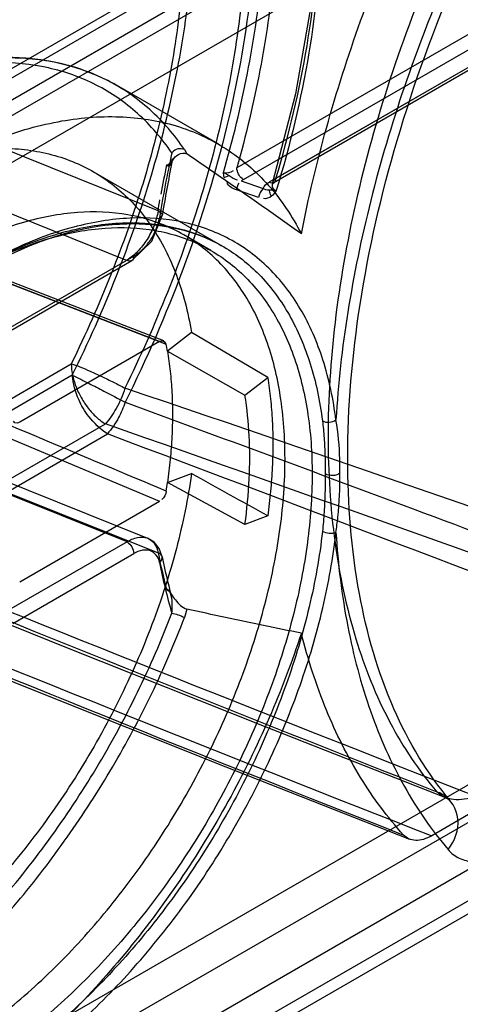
# Model space of a CAD drawing. Header units: millimetres. Extents: x 188 to 1028, y 131 to 1566.
# Tile 290 of 326: x 947 to 959, y 1060 to 1086. Entities that reach past the tile are written whole.
import ezdxf

# ---------------------------------------------------------------- set-up
doc = ezdxf.new("R2010")
doc.units = ezdxf.units.MM
doc.header["$LTSCALE"] = 110.325218
doc.layers.get('0').update_dxf_attribs({"linetype": 'CONTINUOUS'})

msp = doc.modelspace()

# ---------------------------------------------------------------- linework, layer by layer
at = {"color": 7, "linetype": 'CONTINUOUS'}
for p, q in [((936.914, 1077.689), (972.712, 1098.357)), ((969.4, 1097.261), (939.389, 1079.935)), ((973.419, 1097.132), (937.621, 1076.464)), ((934.121, 1076.648), (969.123, 1096.856)), ((934.969, 1076.158), (969.971, 1096.366)), ((965.216, 1088.865), (952.803, 1081.699)), ((952.98, 1081.395), (965.393, 1088.561)), ((966.03, 1088.473), (953.824, 1081.426)), ((965.853, 1088.373), (953.647, 1081.326)), ((965.978, 1088.36), (953.772, 1081.313)), ((950.752, 1080.577), (939.418, 1085.145)), ((938.353, 1083.948), (949.944, 1079.288)), ((952.317, 1082.323), (949.665, 1083.854)), ((951.44, 1082.176), (951.5, 1082.068)), ((949.071, 1081.599), (952.429, 1079.66)), ((952.456, 1081.581), (952.609, 1081.497)), ((952.467, 1081.493), (952.456, 1081.579)), ((952.477, 1081.453), (952.467, 1081.493)), ((952.477, 1081.453), (952.609, 1081.497)), ((952.98, 1081.395), (952.917, 1081.363)), ((952.917, 1081.363), (953.493, 1081.164)), ((953.374, 1080.924), (952.799, 1081.123)), ((950.788, 1077.167), (941.093, 1080.919)), ((950.904, 1077.186), (941.191, 1080.945)), ((941.236, 1080.87), (950.964, 1077.106)), ((950.752, 1080.577), (950.785, 1080.56)), ((952.128, 1079.545), (951.421, 1079.954)), ((946.793, 1077.473), (950.121, 1079.394)), ((946.918, 1077.461), (950.069, 1079.28)), ((951.623, 1077.41), (950.997, 1076.921)), ((953.609, 1076.231), (951.623, 1077.41)), ((950.788, 1077.167), (947.146, 1075.064)), ((941.093, 1077.087), (950.788, 1073.003)), ((950.997, 1076.921), (953.017, 1075.768)), ((949.944, 1071.947), (938.353, 1076.592)), ((939.051, 1076.626), (950.481, 1072.044)), ((942.478, 1073.121), (948.491, 1076.593)), ((939.418, 1076.2), (950.752, 1071.663)), ((948.517, 1076.291), (941.331, 1072.142)), ((953.017, 1075.768), (953.609, 1076.231)), ((943.366, 1071.548), (949.379, 1075.02)), ((942.166, 1070.567), (949.43, 1074.761)), ((950.997, 1073.49), (951.623, 1073.724)), ((953.017, 1072.402), (950.997, 1073.49)), ((947.146, 1070.9), (950.788, 1073.003)), ((953.609, 1072.624), (953.017, 1072.402)), ((949.944, 1071.944), (946.793, 1070.125)), ((969.123, 1071.545), (934.121, 1051.337)), ((946.97, 1069.819), (950.121, 1071.638)), ((950.785, 1071.647), (950.752, 1071.663)), ((969.971, 1071.055), (934.969, 1050.847)), ((973.419, 1071.004), (936.914, 1049.928)), ((973.212, 1070.547), (937.414, 1049.879)), ((951.055, 1070.63), (951.093, 1070.544)), ((951.5, 1070.191), (951.44, 1069.971)), ((939.389, 1052.173), (969.4, 1069.5)), ((965.448, 1068.648), (957.884, 1064.28))]:
    msp.add_line(p, q, dxfattribs=at)
for points in [[(954.914, 1088.117), (954.73, 1085.918), (954.333, 1083.629), (953.728, 1081.284)], [(950.972, 1081.782), (950.982, 1081.772), (950.993, 1081.764), (951.003, 1081.757)], [(951.114, 1081.841), (951.131, 1081.892), (951.163, 1081.939)], [(953.729, 1081.285), (953.728, 1081.28), (953.772, 1081.313)], [(953.493, 1081.164), (953.549, 1081.139), (953.604, 1081.128), (953.658, 1081.129)], [(953.658, 1081.129), (953.71, 1081.126), (953.76, 1081.115), (953.829, 1081.107)], [(953.711, 1080.959), (953.702, 1080.975), (953.694, 1080.992), (953.686, 1081.008)], [(950.069, 1079.28), (950.59, 1079.792), (950.859, 1080.462)], [(947.146, 1075.064), (947.079, 1075.041), (947.022, 1075.051), (946.984, 1075.094)], [(950.857, 1071.555), (950.779, 1071.774), (950.647, 1071.939), (950.481, 1072.041)], [(942.908, 1071.386), (948.406, 1069.172), (953.519, 1067.135), (958.247, 1065.276)], [(951.003, 1070.701), (950.993, 1070.706), (950.983, 1070.71), (950.972, 1070.712)], [(941.761, 1070.408), (947.338, 1068.149), (952.52, 1066.076), (957.307, 1064.188)], [(958.249, 1065.276), (958.323, 1065.235), (958.378, 1065.186)]]:
    msp.add_lwpolyline(points, dxfattribs=at)
for centre, radius, start, end in [((985.25, 1074.752), 34.921, 167.8722, 170.6925), ((984.814, 1074.993), 34.516, 168.657, 169.9553), ((984.645, 1074.933), 34.235, 168.3519, 170.7063), ((942.654, 1075.524), 8.459, 9.5031, 10.7641), ((584.618, -2.345), 1138.487, 70.386253, 71.286386), ((449.945, -352.796), 1512.644, 70.06246, 70.72073), ((338.895, -548.938), 1734.691, 68.826706, 69.39299), ((936.503, 1075.524), 14.636, 351.1351, 352.01), ((1464.905, 2350.22), 1381.17, 247.787074, 248.469224), ((1453.408, 2329.837), 1357.731, 247.935021, 248.646681), ((967.784, 1075.089), 17.373, 191.3743, 194.5947), ((967.474, 1074.888), 16.947, 191.3422, 194.8544), ((967.721, 1074.805), 17.27, 191.3587, 195.8648), ((1406.85, 2203.042), 1224.323, 247.667723, 248.450505), ((1368.052, 2112.564), 1125.672, 247.76913, 248.630778)]:
    msp.add_arc(centre, radius, start, end, dxfattribs=at)
msp.add_ellipse((942.571, 1070.341), major_axis=(528.296, -292.619), ratio=0.012164, start_param=1.556638, end_param=1.560398, dxfattribs=at)
for points, knots in [([(953.305, 1089.187), (953.321, 1088.105), (953.188, 1085.87), (952.536, 1082.466), (951.446, 1078.991), (950.453, 1076.713), (949.894, 1075.586)], [0, 0, 0, 0, 0.228964, 0.474012, 0.733165, 1, 1, 1, 1]), ([(948.517, 1076.291), (948.936, 1077.138), (949.698, 1078.85), (950.607, 1081.467), (951.259, 1084.069), (951.641, 1086.606), (951.712, 1088.273), (951.697, 1089.081)], [0, 0, 0, 0, 0.213265, 0.422238, 0.624416, 0.817594, 1, 1, 1, 1]), ([(952.456, 1081.579), (952.702, 1082.432), (953.114, 1084.122), (953.491, 1086.637), (953.572, 1088.291), (953.564, 1089.094)], [0, 0, 0, 0, 0.349665, 0.683792, 1, 1, 1, 1]), ([(953.874, 1089.114), (953.881, 1088.321), (953.803, 1086.689), (953.439, 1084.208), (953.041, 1082.541), (952.803, 1081.699)], [0, 0, 0, 0, 0.316586, 0.650768, 1, 1, 1, 1]), ([(953.041, 1088.236), (953.041, 1087.46), (952.945, 1085.86), (952.55, 1083.429), (951.905, 1080.934), (951.021, 1078.42), (950.289, 1076.772), (949.887, 1075.955)], [0, 0, 0, 0, 0.182264, 0.375218, 0.577226, 0.786257, 1, 1, 1, 1]), ([(953.824, 1081.426), (954.169, 1082.567), (954.694, 1084.806), (954.936, 1087.092), (954.987, 1088.212)], [0, 0, 0, 0, 0.515333, 1, 1, 1, 1]), ([(954.487, 1079.978), (954.668, 1080.907), (955.114, 1082.779), (956.007, 1085.566), (956.745, 1087.403), (957.15, 1088.318)], [0, 0, 0, 0, 0.323453, 0.657725, 1, 1, 1, 1]), ([(951.452, 1088.124), (951.452, 1087.395), (951.362, 1085.893), (950.991, 1083.61), (950.385, 1081.268), (949.556, 1078.908), (948.868, 1077.36), (948.491, 1076.593)], [0, 0, 0, 0, 0.182259, 0.375216, 0.57723, 0.786264, 1, 1, 1, 1]), ([(955.031, 1087.992), (954.98, 1086.884), (954.734, 1084.563), (954.195, 1082.292), (953.829, 1081.107)], [0, 0, 0, 0, 0.472197, 1, 1, 1, 1]), ([(958.014, 1087.222), (957.562, 1086.168), (956.759, 1084.055), (955.866, 1080.858), (955.317, 1077.739), (955.183, 1075.685), (955.183, 1074.69)], [0, 0, 0, 0, 0.266253, 0.523663, 0.769088, 1, 1, 1, 1]), ([(958.313, 1086.776), (957.895, 1085.803), (957.142, 1083.852), (956.264, 1080.897), (955.661, 1077.993), (955.444, 1076.068), (955.389, 1075.127)], [0, 0, 0, 0, 0.263356, 0.519373, 0.76561, 1, 1, 1, 1]), ([(955.695, 1074.122), (955.695, 1075.465), (955.94, 1078.272), (956.92, 1082.527), (957.955, 1085.367), (958.567, 1086.792)], [0, 0, 0, 0, 0.308128, 0.643999, 1, 1, 1, 1]), ([(941.915, 1083.111), (942.816, 1083.631), (944.608, 1084.429), (947.352, 1084.74), (948.992, 1084.24), (949.661, 1083.856)], [0, 0, 0, 0, 0.38503, 0.716689, 1, 1, 1, 1]), ([(951.44, 1082.176), (951.182, 1082.557), (950.588, 1083.253), (949.463, 1084.032), (948.162, 1084.491), (946.727, 1084.62), (945.196, 1084.425), (943.602, 1083.917), (942.562, 1083.4), (942.04, 1083.098)], [0, 0, 0, 0, 0.131892, 0.259249, 0.387719, 0.522713, 0.668385, 0.827203, 1, 1, 1, 1]), ([(951.109, 1082.089), (950.854, 1082.464), (950.269, 1083.15), (949.162, 1083.915), (947.884, 1084.366), (946.475, 1084.493), (944.971, 1084.301), (943.402, 1083.802), (942.379, 1083.293), (941.864, 1082.996)], [0, 0, 0, 0, 0.132193, 0.259541, 0.38784, 0.522587, 0.668037, 0.826816, 1, 1, 1, 1]), ([(944.692, 1081.567), (945.254, 1081.892), (946.37, 1082.44), (948.081, 1082.951), (949.713, 1083.097), (951.225, 1082.865), (952.57, 1082.25), (953.694, 1081.271), (954.252, 1080.433), (954.487, 1079.978)], [0, 0, 0, 0, 0.17311, 0.330671, 0.474142, 0.606949, 0.734485, 0.863368, 1, 1, 1, 1]), ([(937.267, 1075.949), (937.476, 1076.24), (937.906, 1076.807), (938.586, 1077.619), (939.294, 1078.379), (940.025, 1079.083), (940.772, 1079.724), (941.535, 1080.302), (942.301, 1080.807), (943.073, 1081.242), (943.836, 1081.598), (944.598, 1081.877), (945.339, 1082.073), (946.067, 1082.189), (946.764, 1082.224), (947.432, 1082.17), (948.068, 1082.036), (948.667, 1081.822), (949.23, 1081.521), (949.739, 1081.144), (950.202, 1080.686), (950.607, 1080.16), (950.956, 1079.561), (951.245, 1078.9), (951.472, 1078.177), (951.58, 1077.672), (951.623, 1077.41)], [0, 0, 0, 0, 0.055815, 0.110866, 0.165006, 0.217529, 0.269087, 0.318301, 0.366545, 0.411901, 0.456366, 0.497617, 0.538221, 0.575519, 0.612356, 0.646707, 0.679686, 0.713399, 0.74552, 0.778848, 0.811792, 0.846601, 0.882002, 0.919673, 0.958654, 1, 1, 1, 1]), ([(950.972, 1081.782), (951.038, 1081.777), (951.139, 1081.919), (951.262, 1082.068), (951.44, 1082.107), (951.5, 1082.068)], [0, 0, 0, 0, 0.318641, 0.659367, 1, 1, 1, 1]), ([(951.44, 1082.176), (951.379, 1082.199), (951.259, 1082.211), (951.157, 1082.146), (951.109, 1082.089)], [0, 0, 0, 0, 0.471997, 1, 1, 1, 1]), ([(954.487, 1079.978), (954.161, 1080.213), (953.503, 1080.681), (952.507, 1081.377), (951.837, 1081.838), (951.5, 1082.068)], [0, 0, 0, 0, 0.33082, 0.664059, 1, 1, 1, 1]), ([(952.98, 1081.395), (952.966, 1081.403), (952.869, 1081.472), (952.816, 1081.579), (952.803, 1081.699)], [0, 0, 0, 0, 0.135199, 1, 1, 1, 1]), ([(953.824, 1081.426), (953.818, 1081.367), (953.783, 1081.292), (953.7, 1081.3), (953.647, 1081.326)], [0, 0, 0, 0, 0.498811, 1, 1, 1, 1]), ([(953.824, 1081.426), (953.776, 1081.383), (953.674, 1081.275), (953.768, 1081.121), (953.829, 1081.107)], [0, 0, 0, 0, 0.506492, 1, 1, 1, 1]), ([(954.061, 1074.117), (954.061, 1074.665), (953.99, 1075.717), (953.635, 1077.188), (953.04, 1078.444), (952.213, 1079.446), (951.171, 1080.155), (949.952, 1080.537), (948.608, 1080.584), (947.183, 1080.308), (945.712, 1079.725), (944.23, 1078.855), (942.773, 1077.722), (941.378, 1076.355), (940.079, 1074.789), (938.912, 1073.064), (937.91, 1071.23), (937.097, 1069.334), (936.496, 1067.424), (936.122, 1065.546), (936.03, 1064.306), (936.03, 1063.707)], [0, 0, 0, 0, 0.051207, 0.097984, 0.140578, 0.179831, 0.217935, 0.256582, 0.297574, 0.342236, 0.391225, 0.444646, 0.50217, 0.563148, 0.626718, 0.691871, 0.757376, 0.821564, 0.884232, 0.944043, 1, 1, 1, 1]), ([(950.752, 1080.577), (950.73, 1080.448), (950.658, 1080.19), (950.477, 1079.831), (950.238, 1079.52), (950.045, 1079.357), (949.944, 1079.292)], [0, 0, 0, 0, 0.250933, 0.514755, 0.770528, 1, 1, 1, 1]), ([(950.785, 1080.56), (950.837, 1080.531), (950.884, 1080.476), (950.834, 1080.424), (950.789, 1080.4)], [0, 0, 0, 0, 0.529576, 1, 1, 1, 1]), ([(955.389, 1075.127), (955.321, 1075.656), (955.112, 1076.661), (954.528, 1078.018), (953.696, 1079.113), (952.634, 1079.902), (951.379, 1080.349), (949.982, 1080.443), (948.493, 1080.191), (946.952, 1079.612), (945.396, 1078.726), (943.863, 1077.559), (942.393, 1076.142), (941.023, 1074.511), (939.789, 1072.709), (938.729, 1070.788), (937.868, 1068.799), (937.231, 1066.793), (936.835, 1064.822), (936.738, 1063.519), (936.737, 1062.89)], [0, 0, 0, 0, 0.050058, 0.095659, 0.137659, 0.177594, 0.218113, 0.260954, 0.307592, 0.358803, 0.414739, 0.47508, 0.539155, 0.606048, 0.67468, 0.743811, 0.811633, 0.877818, 0.940973, 1, 1, 1, 1]), ([(936.737, 1063.094), (936.737, 1063.395), (936.76, 1064.008), (936.856, 1064.943), (937.017, 1065.906), (937.243, 1066.896), (937.532, 1067.904), (937.878, 1068.9), (938.272, 1069.872), (938.704, 1070.81), (939.18, 1071.727), (939.701, 1072.628), (940.268, 1073.51), (940.885, 1074.377), (941.542, 1075.21), (942.253, 1076.023), (943.009, 1076.795), (943.81, 1077.522), (944.634, 1078.177), (945.464, 1078.748), (946.287, 1079.228), (947.084, 1079.612), (947.86, 1079.907), (948.616, 1080.117), (949.359, 1080.244), (950.07, 1080.283), (950.737, 1080.238), (951.368, 1080.114), (951.973, 1079.906), (952.526, 1079.619), (953.017, 1079.27), (953.452, 1078.864), (953.844, 1078.392), (954.191, 1077.85), (954.488, 1077.246), (954.732, 1076.58), (954.92, 1075.86), (955.004, 1075.359), (955.037, 1075.101)], [0, 0, 0, 0, 0.028742, 0.058594, 0.089811, 0.121971, 0.155623, 0.189983, 0.222731, 0.255829, 0.288608, 0.321453, 0.355267, 0.388855, 0.423064, 0.456722, 0.491978, 0.526268, 0.56006, 0.592564, 0.622466, 0.651027, 0.676984, 0.701717, 0.725893, 0.748947, 0.769628, 0.789642, 0.810218, 0.830561, 0.848967, 0.867632, 0.88723, 0.907494, 0.928989, 0.951459, 0.975167, 1, 1, 1, 1]), ([(936.81, 1062.992), (936.81, 1064.268), (937.22, 1066.962), (938.703, 1070.861), (940.95, 1074.506), (943.721, 1077.508), (946.737, 1079.557), (949.752, 1080.474), (951.691, 1080.086), (952.429, 1079.66)], [0, 0, 0, 0, 0.148137, 0.312677, 0.481778, 0.642457, 0.783794, 0.900923, 1, 1, 1, 1]), ([(950.121, 1079.394), (950.204, 1079.444), (950.363, 1079.569), (950.561, 1079.812), (950.711, 1080.094), (950.771, 1080.298), (950.789, 1080.4)], [0, 0, 0, 0, 0.232138, 0.488418, 0.751052, 1, 1, 1, 1]), ([(936.737, 1063.298), (936.737, 1063.894), (936.828, 1065.128), (937.199, 1067.001), (937.799, 1068.911), (938.612, 1070.813), (939.618, 1072.655), (940.793, 1074.391), (942.101, 1075.965), (943.504, 1077.335), (944.965, 1078.466), (946.447, 1079.331), (947.914, 1079.907), (949.332, 1080.177), (950.667, 1080.127), (951.878, 1079.746), (952.915, 1079.042), (953.741, 1078.044), (954.338, 1076.791), (954.696, 1075.316), (954.768, 1074.26), (954.768, 1073.709)], [0, 0, 0, 0, 0.055603, 0.115216, 0.177873, 0.242236, 0.308083, 0.373666, 0.437632, 0.49887, 0.556467, 0.6098, 0.658579, 0.702954, 0.743652, 0.782039, 0.819943, 0.859065, 0.901617, 0.948494, 1, 1, 1, 1]), ([(950.121, 1079.394), (950.115, 1079.335), (950.081, 1079.259), (949.998, 1079.267), (949.944, 1079.292)], [0, 0, 0, 0, 0.500001, 1, 1, 1, 1]), ([(950.964, 1073.269), (949.883, 1073.723), (947.721, 1074.632), (944.479, 1075.999), (942.317, 1076.908), (941.236, 1077.362)], [0, 0, 0, 0, 0.333275, 0.666643, 1, 1, 1, 1]), ([(950.997, 1076.921), (951.026, 1076.746), (951.075, 1076.389), (951.117, 1075.841), (951.127, 1075.469), (951.127, 1075.28)], [0, 0, 0, 0, 0.322879, 0.656249, 1, 1, 1, 1]), ([(948.491, 1076.593), (948.566, 1076.568), (948.731, 1076.505), (948.994, 1076.393), (949.287, 1076.259), (949.589, 1076.112), (949.789, 1076.008), (949.887, 1075.955)], [0, 0, 0, 0, 0.153555, 0.344204, 0.558841, 0.782612, 1, 1, 1, 1]), ([(948.491, 1076.593), (948.491, 1076.497), (948.515, 1076.296), (948.603, 1075.997), (948.743, 1075.702), (948.924, 1075.43), (949.135, 1075.197), (949.296, 1075.071), (949.379, 1075.02)], [0, 0, 0, 0, 0.153689, 0.321762, 0.497854, 0.674472, 0.844048, 1, 1, 1, 1]), ([(949.43, 1074.761), (949.245, 1074.887), (948.956, 1075.161), (948.639, 1075.69), (948.537, 1076.07), (948.517, 1076.291)], [0, 0, 0, 0, 0.36409, 0.64204, 1, 1, 1, 1]), ([(948.517, 1076.291), (948.664, 1076.221), (948.94, 1076.086), (949.398, 1075.851), (949.71, 1075.685), (949.894, 1075.586)], [0, 0, 0, 0, 0.315116, 0.595267, 1, 1, 1, 1]), ([(953.609, 1076.231), (953.639, 1076.047), (953.689, 1075.671), (953.734, 1075.094), (953.743, 1074.703), (953.743, 1074.505)], [0, 0, 0, 0, 0.323123, 0.656502, 1, 1, 1, 1]), ([(949.888, 1075.955), (949.83, 1075.767), (949.689, 1075.439), (949.485, 1075.147), (949.379, 1075.02)], [0, 0, 0, 0, 0.542442, 1, 1, 1, 1]), ([(949.894, 1075.586), (949.848, 1075.446), (949.723, 1075.155), (949.544, 1074.894), (949.43, 1074.761)], [0, 0, 0, 0, 0.458417, 1, 1, 1, 1]), ([(949.894, 1075.586), (952.4, 1074.669), (957.767, 1072.679), (963.185, 1070.63), (966.104, 1069.519), (966.168, 1069.494)], [0, 0, 0, 0, 0.460721, 0.988127, 1, 1, 1, 1]), ([(953.017, 1072.402), (953.07, 1072.795), (953.144, 1073.564), (953.147, 1074.692), (953.074, 1075.419), (953.017, 1075.768)], [0, 0, 0, 0, 0.351984, 0.68568, 1, 1, 1, 1]), ([(951.127, 1075.28), (951.127, 1075.086), (951.117, 1074.692), (951.073, 1074.094), (951.025, 1073.693), (950.997, 1073.49)], [0, 0, 0, 0, 0.32449, 0.65796, 1, 1, 1, 1]), ([(955.037, 1075.101), (955.089, 1075.071), (955.217, 1075.052), (955.339, 1075.091), (955.389, 1075.128)], [0, 0, 0, 0, 0.491323, 1, 1, 1, 1]), ([(955.037, 1075.101), (955.055, 1074.952), (955.085, 1074.649), (955.105, 1074.187), (955.109, 1073.875), (955.109, 1073.716)], [0, 0, 0, 0, 0.324959, 0.657536, 1, 1, 1, 1]), ([(955.494, 1073.738), (955.494, 1073.859), (955.488, 1074.323), (955.45, 1074.789), (955.389, 1075.128)], [0, 0, 0, 0, 0.259497, 1, 1, 1, 1]), ([(955.184, 1074.69), (955.184, 1073.764), (955.291, 1071.983), (955.819, 1069.464), (956.7, 1067.254), (957.543, 1065.981), (958.015, 1065.427)], [0, 0, 0, 0, 0.281144, 0.540351, 0.778798, 1, 1, 1, 1]), ([(953.743, 1074.505), (953.743, 1074.3), (953.733, 1073.886), (953.688, 1073.259), (953.639, 1072.837), (953.609, 1072.624)], [0, 0, 0, 0, 0.324671, 0.658132, 1, 1, 1, 1]), ([(936.03, 1063.707), (936.03, 1063.158), (936.101, 1062.107), (936.456, 1060.635), (937.051, 1059.38), (937.879, 1058.378), (938.92, 1057.669), (940.14, 1057.287), (941.483, 1057.239), (942.909, 1057.515), (944.38, 1058.098), (945.861, 1058.968), (947.318, 1060.101), (948.713, 1061.468), (950.012, 1063.035), (951.179, 1064.76), (952.182, 1066.593), (952.994, 1068.489), (953.595, 1070.399), (953.969, 1072.277), (954.061, 1073.518), (954.061, 1074.117)], [0, 0, 0, 0, 0.051207, 0.097984, 0.140578, 0.179831, 0.217935, 0.256582, 0.297574, 0.342236, 0.391225, 0.444646, 0.50217, 0.563148, 0.626718, 0.691871, 0.757376, 0.821564, 0.884232, 0.944043, 1, 1, 1, 1]), ([(958.378, 1065.186), (957.768, 1065.901), (956.738, 1067.637), (955.867, 1070.706), (955.695, 1072.941), (955.695, 1074.122)], [0, 0, 0, 0, 0.296671, 0.626932, 1, 1, 1, 1]), ([(954.768, 1073.709), (954.768, 1073.113), (954.677, 1071.879), (954.306, 1070.006), (953.707, 1068.096), (952.894, 1066.194), (951.887, 1064.352), (950.712, 1062.616), (949.405, 1061.042), (948.002, 1059.672), (946.54, 1058.54), (945.058, 1057.676), (943.591, 1057.1), (942.173, 1056.83), (940.839, 1056.88), (939.628, 1057.261), (938.591, 1057.965), (937.764, 1058.963), (937.167, 1060.216), (936.809, 1061.691), (936.737, 1062.747), (936.737, 1063.298)], [0, 0, 0, 0, 0.055603, 0.115216, 0.177873, 0.242236, 0.308083, 0.373666, 0.437632, 0.49887, 0.556467, 0.6098, 0.658579, 0.702954, 0.743652, 0.782039, 0.819943, 0.859065, 0.901617, 0.948494, 1, 1, 1, 1]), ([(951.623, 1073.724), (951.578, 1073.399), (951.465, 1072.745), (951.235, 1071.761), (950.946, 1070.771), (950.596, 1069.773), (950.194, 1068.787), (949.734, 1067.804), (949.229, 1066.848), (948.671, 1065.905), (948.077, 1065.006), (947.446, 1064.143), (946.785, 1063.324), (946.091, 1062.554), (945.365, 1061.83), (944.628, 1061.17), (943.868, 1060.568), (943.105, 1060.04), (942.333, 1059.58), (941.567, 1059.197), (940.803, 1058.891), (940.054, 1058.666), (939.319, 1058.522), (938.608, 1058.461), (937.922, 1058.485), (937.481, 1058.558), (937.267, 1058.609)], [0, 0, 0, 0, 0.043353, 0.087511, 0.133391, 0.179357, 0.227041, 0.273998, 0.322623, 0.369728, 0.418498, 0.464783, 0.510896, 0.557446, 0.601526, 0.646128, 0.687972, 0.729502, 0.76847, 0.806611, 0.842418, 0.877036, 0.909703, 0.941088, 0.97108, 1, 1, 1, 1]), ([(955.109, 1073.716), (955.109, 1073.553), (955.105, 1073.222), (955.084, 1072.722), (955.055, 1072.387), (955.037, 1072.218)], [0, 0, 0, 0, 0.326566, 0.660782, 1, 1, 1, 1]), ([(955.494, 1073.738), (955.445, 1073.696), (955.306, 1073.66), (955.168, 1073.682), (955.109, 1073.716)], [0, 0, 0, 0, 0.485393, 1, 1, 1, 1]), ([(955.389, 1072.189), (955.408, 1072.322), (955.473, 1072.836), (955.494, 1073.354), (955.494, 1073.738)], [0, 0, 0, 0, 0.258817, 1, 1, 1, 1]), ([(955.037, 1072.218), (954.963, 1071.555), (954.72, 1070.201), (954.12, 1068.202), (953.299, 1066.23), (952.275, 1064.316), (951.09, 1062.539), (949.767, 1060.921), (948.401, 1059.559), (946.989, 1058.428), (945.574, 1057.546), (944.123, 1056.904), (942.686, 1056.546), (941.308, 1056.502), (940.035, 1056.788), (938.903, 1057.42), (937.94, 1058.421), (937.229, 1059.77), (936.817, 1061.379), (936.737, 1062.514), (936.737, 1063.094)], [0, 0, 0, 0, 0.064048, 0.131637, 0.199846, 0.268733, 0.339652, 0.404497, 0.469026, 0.524434, 0.577792, 0.628567, 0.676144, 0.718982, 0.759784, 0.799804, 0.841609, 0.891332, 0.944312, 1, 1, 1, 1]), ([(936.737, 1062.89), (936.738, 1062.315), (936.813, 1061.212), (937.189, 1059.67), (937.82, 1058.358), (938.696, 1057.316), (939.799, 1056.587), (941.086, 1056.205), (942.501, 1056.177), (944, 1056.49), (945.545, 1057.126), (947.098, 1058.064), (948.622, 1059.279), (950.078, 1060.739), (951.427, 1062.406), (952.63, 1064.232), (953.657, 1066.171), (954.479, 1068.169), (955.075, 1070.178), (955.314, 1071.528), (955.389, 1072.19)], [0, 0, 0, 0, 0.05418, 0.103612, 0.14857, 0.190024, 0.230301, 0.271221, 0.314744, 0.362247, 0.414406, 0.471305, 0.532561, 0.597461, 0.665059, 0.734189, 0.803043, 0.871257, 0.937334, 1, 1, 1, 1]), ([(949.944, 1071.944), (950.019, 1071.993), (950.198, 1072.074), (950.467, 1072.075), (950.673, 1071.914), (950.744, 1071.749), (950.752, 1071.663)], [0, 0, 0, 0, 0.286161, 0.521256, 0.742257, 1, 1, 1, 1]), ([(955.389, 1072.189), (955.334, 1072.166), (955.21, 1072.158), (955.09, 1072.187), (955.037, 1072.218)], [0, 0, 0, 0, 0.491049, 1, 1, 1, 1]), ([(955.389, 1072.19), (955.441, 1071.367), (955.633, 1069.783), (956.222, 1067.547), (957.094, 1065.575), (957.88, 1064.426), (958.313, 1063.918)], [0, 0, 0, 0, 0.277441, 0.535332, 0.775144, 1, 1, 1, 1]), ([(949.944, 1071.944), (949.998, 1071.907), (950.081, 1071.819), (950.115, 1071.703), (950.121, 1071.638)], [0, 0, 0, 0, 0.499999, 1, 1, 1, 1]), ([(950.789, 1071.404), (950.781, 1071.474), (950.722, 1071.606), (950.553, 1071.734), (950.333, 1071.738), (950.185, 1071.676), (950.121, 1071.638)], [0, 0, 0, 0, 0.253132, 0.475384, 0.713656, 1, 1, 1, 1]), ([(950.789, 1071.404), (950.804, 1071.414), (950.844, 1071.456), (950.874, 1071.559), (950.831, 1071.628), (950.785, 1071.647)], [0, 0, 0, 0, 0.192935, 0.591244, 1, 1, 1, 1]), ([(950.972, 1070.712), (951.025, 1070.686), (951.095, 1070.577), (951.205, 1070.43), (951.328, 1070.284), (951.439, 1070.21), (951.5, 1070.191)], [0, 0, 0, 0, 0.237454, 0.484164, 0.747199, 1, 1, 1, 1]), ([(951.109, 1070.084), (951.119, 1070.154), (951.129, 1070.307), (951.108, 1070.514), (951.058, 1070.668), (951.003, 1070.701)], [0, 0, 0, 0, 0.332732, 0.703944, 1, 1, 1, 1]), ([(954.487, 1069.564), (954.159, 1069.627), (953.499, 1069.762), (952.504, 1069.977), (951.835, 1070.116), (951.5, 1070.191)], [0, 0, 0, 0, 0.328702, 0.662136, 1, 1, 1, 1]), ([(941.864, 1058.501), (942.418, 1058.823), (943.52, 1059.561), (945.074, 1060.881), (946.555, 1062.421), (947.929, 1064.147), (949.168, 1066.022), (950.244, 1068.005), (950.843, 1069.386), (951.109, 1070.084)], [0, 0, 0, 0, 0.127514, 0.262982, 0.404969, 0.551703, 0.701196, 0.851337, 1, 1, 1, 1]), ([(945.666, 1061.013), (946.16, 1061.502), (947.114, 1062.541), (948.417, 1064.235), (949.591, 1066.058), (950.613, 1067.973), (951.185, 1069.3), (951.44, 1069.971)], [0, 0, 0, 0, 0.194105, 0.39383, 0.596555, 0.799533, 1, 1, 1, 1]), ([(951.109, 1070.084), (951.164, 1070.076), (951.278, 1070.049), (951.385, 1070.002), (951.44, 1069.971)], [0, 0, 0, 0, 0.47011, 1, 1, 1, 1]), ([(954.487, 1069.564), (954.244, 1068.813), (953.675, 1067.321), (952.613, 1065.163), (951.353, 1063.103), (949.927, 1061.193), (948.868, 1060.027), (948.318, 1059.482)], [0, 0, 0, 0, 0.198472, 0.4011, 0.604493, 0.805223, 1, 1, 1, 1]), ([(957.15, 1064.299), (956.732, 1064.761), (955.965, 1065.797), (955.076, 1067.579), (954.658, 1068.882), (954.487, 1069.564)], [0, 0, 0, 0, 0.313678, 0.645604, 1, 1, 1, 1]), ([(959.034, 1065.31), (958.937, 1065.274), (958.744, 1065.219), (958.459, 1065.213), (958.206, 1065.277), (958.07, 1065.372), (958.014, 1065.427)], [0, 0, 0, 0, 0.287612, 0.549087, 0.784249, 1, 1, 1, 1]), ([(958.313, 1063.918), (958.48, 1064.142), (958.704, 1064.687), (958.389, 1065.231), (958.172, 1065.356)], [0, 0, 0, 0, 0.527405, 1, 1, 1, 1]), ([(957.884, 1064.28), (957.815, 1064.241), (957.681, 1064.179), (957.475, 1064.148), (957.288, 1064.183), (957.189, 1064.256), (957.15, 1064.299)], [0, 0, 0, 0, 0.29912, 0.552405, 0.779051, 1, 1, 1, 1]), ([(958.313, 1063.918), (958.392, 1063.825), (958.596, 1063.666), (958.989, 1063.578), (959.426, 1063.648), (959.71, 1063.776), (959.852, 1063.858)], [0, 0, 0, 0, 0.219359, 0.447021, 0.704188, 1, 1, 1, 1])]:
    msp.add_open_spline(points, degree=3, knots=knots, dxfattribs=at)
for points in [[(951.003, 1081.757), (951.068, 1081.725), (951.136, 1081.867), (951.123, 1081.938)], [(952.457, 1081.581), (952.543, 1081.56), (952.653, 1081.573), (952.717, 1081.634)], [(952.609, 1081.497), (952.673, 1081.452), (952.74, 1081.401), (952.817, 1081.389)], [(952.799, 1081.123), (952.7, 1081.161), (952.584, 1081.217), (952.549, 1081.316)], [(952.799, 1081.123), (952.812, 1081.185), (952.823, 1081.256), (952.868, 1081.3)], [(953.493, 1081.164), (953.52, 1081.234), (953.583, 1081.288), (953.647, 1081.326)], [(953.493, 1081.164), (953.429, 1081.102), (953.393, 1081.012), (953.374, 1080.924)], [(953.711, 1080.959), (953.649, 1080.918), (953.567, 1080.877), (953.496, 1080.901)], [(953.686, 1081.008), (953.67, 1081.046), (953.657, 1081.088), (953.658, 1081.129)], [(953.829, 1081.107), (953.793, 1081.055), (953.761, 1080.997), (953.711, 1080.959)], [(950.752, 1080.577), (950.768, 1080.674), (950.784, 1080.771), (950.801, 1080.868)], [(950.964, 1077.104), (950.952, 1077.165), (950.842, 1077.198), (950.788, 1077.167)], [(950.964, 1073.269), (950.951, 1073.187), (950.921, 1073.091), (950.849, 1073.05)], [(958.172, 1065.356), (958.122, 1065.385), (958.069, 1065.408), (958.014, 1065.427)]]:
    msp.add_open_spline(points, degree=3, dxfattribs=at)

doc.saveas('drawing.dxf')
